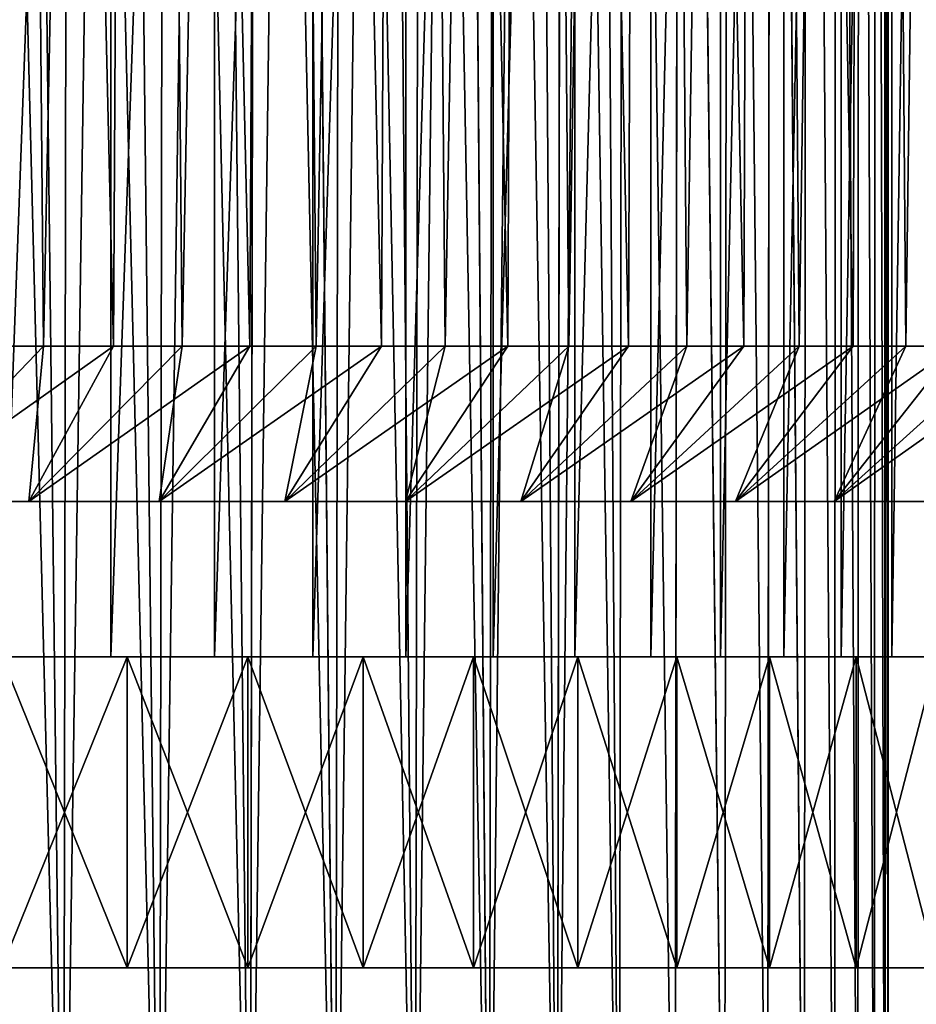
# Model space of a CAD drawing. Header units: millimetres. Extents: x -161 to 161, y -94 to 1149.
# Tile 398 of 656: x 7.66 to 10.54, y -33.62 to -30.45. Entities that reach past the tile are written whole.
import ezdxf

# ---------------------------------------------------------------- set-up
doc = ezdxf.new("R2010")
doc.units = ezdxf.units.MM
doc.header["$LTSCALE"] = 81.481481
for name, color, linetype in [('363', 7, 'CONTINUOUS'), ('364', 7, 'CONTINUOUS'), ('365', 7, 'CONTINUOUS'), ('420', 7, 'CONTINUOUS'), ('421', 7, 'CONTINUOUS'), ('451', 7, 'CONTINUOUS'), ('452', 7, 'CONTINUOUS'), ('453', 7, 'CONTINUOUS')]:
    doc.layers.add(name, color=color, linetype=linetype)

msp = doc.modelspace()

# ---------------------------------------------------------------- linework, layer by layer
at = {"layer": '363', "color": 7, "linetype": 'CONTINUOUS', "true_color": 0xaaaaaa}
for points in [[(7.7335, -31.5, 10.4495), (7.5959, -16, 10.55), (7.5048, -31.5, 10.615), (7.7335, -31.5, 10.4495)], [(8.0428, -16, 10.2134), (7.5959, -16, 10.55), (7.9586, -31.5, 10.2792), (8.0428, -16, 10.2134)], [(7.9586, -31.5, 10.2792), (7.5959, -16, 10.55), (7.7335, -31.5, 10.4495), (7.9586, -31.5, 10.2792)], [(8.1799, -31.5, 10.1039), (8.0428, -16, 10.2134), (7.9586, -31.5, 10.2792), (8.1799, -31.5, 10.1039)], [(8.4747, -16, 9.8579), (8.0428, -16, 10.2134), (8.3973, -31.5, 9.924), (8.4747, -16, 9.8579)], [(8.3973, -31.5, 9.924), (8.0428, -16, 10.2134), (8.1799, -31.5, 10.1039), (8.3973, -31.5, 9.924)], [(8.6108, -31.5, 9.7393), (8.4747, -16, 9.8579), (8.3973, -31.5, 9.924), (8.6108, -31.5, 9.7393)], [(8.891, -16, 9.4842), (8.4747, -16, 9.8579), (8.8202, -31.5, 9.5501), (8.891, -16, 9.4842)], [(8.8202, -31.5, 9.5501), (8.4747, -16, 9.8579), (8.6108, -31.5, 9.7393), (8.8202, -31.5, 9.5501)], [(9.0255, -31.5, 9.3563), (8.891, -16, 9.4842), (8.8202, -31.5, 9.5501), (9.0255, -31.5, 9.3563)], [(9.2908, -16, 9.0929), (8.891, -16, 9.4842), (9.2265, -31.5, 9.1581), (9.2908, -16, 9.0929)], [(9.2265, -31.5, 9.1581), (8.891, -16, 9.4842), (9.0255, -31.5, 9.3563), (9.2265, -31.5, 9.1581)], [(9.4232, -31.5, 8.9557), (9.2908, -16, 9.0929), (9.2265, -31.5, 9.1581), (9.4232, -31.5, 8.9557)], [(9.6734, -16, 8.6848), (9.2908, -16, 9.0929), (9.6154, -31.5, 8.7489), (9.6734, -16, 8.6848)], [(9.6154, -31.5, 8.7489), (9.2908, -16, 9.0929), (9.4232, -31.5, 8.9557), (9.6154, -31.5, 8.7489)], [(9.8031, -31.5, 8.5381), (9.6734, -16, 8.6848), (9.6154, -31.5, 8.7489), (9.8031, -31.5, 8.5381)], [(10.0381, -16, 8.2606), (9.6734, -16, 8.6848), (9.9862, -31.5, 8.3233), (10.0381, -16, 8.2606)], [(9.9862, -31.5, 8.3233), (9.6734, -16, 8.6848), (9.8031, -31.5, 8.5381), (9.9862, -31.5, 8.3233)], [(10.1645, -31.5, 8.1045), (10.0381, -16, 8.2606), (9.9862, -31.5, 8.3233), (10.1645, -31.5, 8.1045)], [(10.3842, -16, 7.8211), (10.0381, -16, 8.2606), (10.3381, -31.5, 7.8819), (10.3842, -16, 7.8211)], [(10.3381, -31.5, 7.8819), (10.0381, -16, 8.2606), (10.1645, -31.5, 8.1045), (10.3381, -31.5, 7.8819)], [(10.5068, -31.5, 7.6556), (10.3842, -16, 7.8211), (10.3381, -31.5, 7.8819), (10.5068, -31.5, 7.6556)], [(10.711, -16, 7.3671), (10.3842, -16, 7.8211), (10.6705, -31.5, 7.4256), (10.711, -16, 7.3671)], [(10.6705, -31.5, 7.4256), (10.3842, -16, 7.8211), (10.5068, -31.5, 7.6556), (10.6705, -31.5, 7.4256)]]:
    msp.add_3dface(points, dxfattribs=at)
at = {"layer": '364', "color": 7, "linetype": 'CONTINUOUS', "true_color": 0xaaaaaa}
for points in [[(7.7335, -31.5, -10.4495), (7.5048, -31.5, -10.615), (7.5959, -16, -10.55), (7.7335, -31.5, -10.4495)], [(8.0428, -16, -10.2134), (7.7335, -31.5, -10.4495), (7.5959, -16, -10.55), (8.0428, -16, -10.2134)], [(7.9586, -31.5, -10.2792), (7.7335, -31.5, -10.4495), (8.0428, -16, -10.2134), (7.9586, -31.5, -10.2792)], [(8.1799, -31.5, -10.1039), (7.9586, -31.5, -10.2792), (8.0428, -16, -10.2134), (8.1799, -31.5, -10.1039)], [(8.4747, -16, -9.8579), (8.1799, -31.5, -10.1039), (8.0428, -16, -10.2134), (8.4747, -16, -9.8579)], [(8.3973, -31.5, -9.924), (8.1799, -31.5, -10.1039), (8.4747, -16, -9.8579), (8.3973, -31.5, -9.924)], [(8.6108, -31.5, -9.7393), (8.3973, -31.5, -9.924), (8.4747, -16, -9.8579), (8.6108, -31.5, -9.7393)], [(8.891, -16, -9.4842), (8.6108, -31.5, -9.7393), (8.4747, -16, -9.8579), (8.891, -16, -9.4842)], [(8.8202, -31.5, -9.5501), (8.6108, -31.5, -9.7393), (8.891, -16, -9.4842), (8.8202, -31.5, -9.5501)], [(9.0255, -31.5, -9.3563), (8.8202, -31.5, -9.5501), (8.891, -16, -9.4842), (9.0255, -31.5, -9.3563)], [(9.2908, -16, -9.0929), (9.0255, -31.5, -9.3563), (8.891, -16, -9.4842), (9.2908, -16, -9.0929)], [(9.2265, -31.5, -9.1581), (9.0255, -31.5, -9.3563), (9.2908, -16, -9.0929), (9.2265, -31.5, -9.1581)], [(9.4232, -31.5, -8.9557), (9.2265, -31.5, -9.1581), (9.2908, -16, -9.0929), (9.4232, -31.5, -8.9557)], [(9.6734, -16, -8.6848), (9.4232, -31.5, -8.9557), (9.2908, -16, -9.0929), (9.6734, -16, -8.6848)], [(9.6154, -31.5, -8.7489), (9.4232, -31.5, -8.9557), (9.6734, -16, -8.6848), (9.6154, -31.5, -8.7489)], [(9.8031, -31.5, -8.5381), (9.6154, -31.5, -8.7489), (9.6734, -16, -8.6848), (9.8031, -31.5, -8.5381)], [(10.0381, -16, -8.2606), (9.8031, -31.5, -8.5381), (9.6734, -16, -8.6848), (10.0381, -16, -8.2606)], [(9.9862, -31.5, -8.3233), (9.8031, -31.5, -8.5381), (10.0381, -16, -8.2606), (9.9862, -31.5, -8.3233)], [(10.1645, -31.5, -8.1045), (9.9862, -31.5, -8.3233), (10.0381, -16, -8.2606), (10.1645, -31.5, -8.1045)], [(10.3842, -16, -7.8211), (10.1645, -31.5, -8.1045), (10.0381, -16, -8.2606), (10.3842, -16, -7.8211)], [(10.3381, -31.5, -7.8819), (10.1645, -31.5, -8.1045), (10.3842, -16, -7.8211), (10.3381, -31.5, -7.8819)], [(10.5068, -31.5, -7.6556), (10.3381, -31.5, -7.8819), (10.3842, -16, -7.8211), (10.5068, -31.5, -7.6556)], [(10.711, -16, -7.3671), (10.5068, -31.5, -7.6556), (10.3842, -16, -7.8211), (10.711, -16, -7.3671)], [(10.6705, -31.5, -7.4256), (10.5068, -31.5, -7.6556), (10.711, -16, -7.3671), (10.6705, -31.5, -7.4256)]]:
    msp.add_3dface(points, dxfattribs=at)
at = {"layer": '365', "color": 7, "linetype": 'CONTINUOUS', "true_color": 0xaaaaaa}
for points in [[(7.7335, -31.5, 10.4495), (7.5048, -31.5, 10.615), (7.253, -32, 10.1806), (7.7335, -31.5, 10.4495)], [(7.6865, -32, 9.8574), (7.7335, -31.5, 10.4495), (7.253, -32, 10.1806), (7.6865, -32, 9.8574)], [(7.5048, -31.5, -10.615), (7.7335, -31.5, -10.4495), (7.253, -32, -10.1806), (7.5048, -31.5, -10.615)], [(7.7335, -31.5, -10.4495), (7.9586, -31.5, -10.2792), (7.253, -32, -10.1806), (7.7335, -31.5, -10.4495)], [(7.253, -32, -10.1806), (7.9586, -31.5, -10.2792), (7.6865, -32, -9.8574), (7.253, -32, -10.1806)], [(8.1799, -31.5, 10.1039), (7.9586, -31.5, 10.2792), (7.6865, -32, 9.8574), (8.1799, -31.5, 10.1039)], [(8.1056, -32, 9.5157), (8.1799, -31.5, 10.1039), (7.6865, -32, 9.8574), (8.1056, -32, 9.5157)], [(7.9586, -31.5, 10.2792), (7.7335, -31.5, 10.4495), (7.6865, -32, 9.8574), (7.9586, -31.5, 10.2792)], [(7.9586, -31.5, -10.2792), (8.1799, -31.5, -10.1039), (7.6865, -32, -9.8574), (7.9586, -31.5, -10.2792)], [(8.1799, -31.5, -10.1039), (8.3973, -31.5, -9.924), (7.6865, -32, -9.8574), (8.1799, -31.5, -10.1039)], [(7.6865, -32, -9.8574), (8.3973, -31.5, -9.924), (8.1056, -32, -9.5157), (7.6865, -32, -9.8574)], [(8.6108, -31.5, 9.7393), (8.3973, -31.5, 9.924), (8.1056, -32, 9.5157), (8.6108, -31.5, 9.7393)], [(8.5096, -32, 9.1563), (8.6108, -31.5, 9.7393), (8.1056, -32, 9.5157), (8.5096, -32, 9.1563)], [(8.3973, -31.5, 9.924), (8.1799, -31.5, 10.1039), (8.1056, -32, 9.5157), (8.3973, -31.5, 9.924)], [(8.3973, -31.5, -9.924), (8.6108, -31.5, -9.7393), (8.1056, -32, -9.5157), (8.3973, -31.5, -9.924)], [(8.6108, -31.5, -9.7393), (8.8202, -31.5, -9.5501), (8.1056, -32, -9.5157), (8.6108, -31.5, -9.7393)], [(8.1056, -32, -9.5157), (8.8202, -31.5, -9.5501), (8.5096, -32, -9.1563), (8.1056, -32, -9.5157)], [(9.0255, -31.5, 9.3563), (8.8202, -31.5, 9.5501), (8.5096, -32, 9.1563), (9.0255, -31.5, 9.3563)], [(8.8976, -32, 8.7797), (9.0255, -31.5, 9.3563), (8.5096, -32, 9.1563), (8.8976, -32, 8.7797)], [(8.8202, -31.5, 9.5501), (8.6108, -31.5, 9.7393), (8.5096, -32, 9.1563), (8.8202, -31.5, 9.5501)], [(8.8202, -31.5, -9.5501), (9.0255, -31.5, -9.3563), (8.5096, -32, -9.1563), (8.8202, -31.5, -9.5501)], [(9.0255, -31.5, -9.3563), (9.2265, -31.5, -9.1581), (8.5096, -32, -9.1563), (9.0255, -31.5, -9.3563)], [(8.5096, -32, -9.1563), (9.2265, -31.5, -9.1581), (8.8976, -32, -8.7797), (8.5096, -32, -9.1563)], [(9.4232, -31.5, 8.9557), (9.2265, -31.5, 9.1581), (8.8976, -32, 8.7797), (9.4232, -31.5, 8.9557)], [(9.269, -32, 8.3867), (9.4232, -31.5, 8.9557), (8.8976, -32, 8.7797), (9.269, -32, 8.3867)], [(9.2265, -31.5, 9.1581), (9.0255, -31.5, 9.3563), (8.8976, -32, 8.7797), (9.2265, -31.5, 9.1581)], [(9.2265, -31.5, -9.1581), (9.4232, -31.5, -8.9557), (8.8976, -32, -8.7797), (9.2265, -31.5, -9.1581)], [(9.4232, -31.5, -8.9557), (9.6154, -31.5, -8.7489), (8.8976, -32, -8.7797), (9.4232, -31.5, -8.9557)], [(8.8976, -32, -8.7797), (9.6154, -31.5, -8.7489), (9.269, -32, -8.3867), (8.8976, -32, -8.7797)], [(9.8031, -31.5, 8.5381), (9.6154, -31.5, 8.7489), (9.269, -32, 8.3867), (9.8031, -31.5, 8.5381)], [(9.623, -32, 7.9779), (9.8031, -31.5, 8.5381), (9.269, -32, 8.3867), (9.623, -32, 7.9779)], [(9.6154, -31.5, 8.7489), (9.4232, -31.5, 8.9557), (9.269, -32, 8.3867), (9.6154, -31.5, 8.7489)], [(9.6154, -31.5, -8.7489), (9.8031, -31.5, -8.5381), (9.269, -32, -8.3867), (9.6154, -31.5, -8.7489)], [(9.8031, -31.5, -8.5381), (9.9862, -31.5, -8.3233), (9.269, -32, -8.3867), (9.8031, -31.5, -8.5381)], [(9.269, -32, -8.3867), (9.9862, -31.5, -8.3233), (9.623, -32, -7.9779), (9.269, -32, -8.3867)], [(10.1645, -31.5, 8.1045), (9.9862, -31.5, 8.3233), (9.623, -32, 7.9779), (10.1645, -31.5, 8.1045)], [(9.959, -32, 7.5543), (10.1645, -31.5, 8.1045), (9.623, -32, 7.9779), (9.959, -32, 7.5543)], [(9.9862, -31.5, 8.3233), (9.8031, -31.5, 8.5381), (9.623, -32, 7.9779), (9.9862, -31.5, 8.3233)], [(9.9862, -31.5, -8.3233), (10.1645, -31.5, -8.1045), (9.623, -32, -7.9779), (9.9862, -31.5, -8.3233)], [(10.1645, -31.5, -8.1045), (10.3381, -31.5, -7.8819), (9.623, -32, -7.9779), (10.1645, -31.5, -8.1045)], [(9.623, -32, -7.9779), (10.3381, -31.5, -7.8819), (9.959, -32, -7.5543), (9.623, -32, -7.9779)], [(10.5068, -31.5, 7.6556), (10.3381, -31.5, 7.8819), (9.959, -32, 7.5543), (10.5068, -31.5, 7.6556)], [(10.2764, -32, 7.1165), (10.5068, -31.5, 7.6556), (9.959, -32, 7.5543), (10.2764, -32, 7.1165)], [(10.3381, -31.5, 7.8819), (10.1645, -31.5, 8.1045), (9.959, -32, 7.5543), (10.3381, -31.5, 7.8819)], [(10.3381, -31.5, -7.8819), (10.5068, -31.5, -7.6556), (9.959, -32, -7.5543), (10.3381, -31.5, -7.8819)], [(10.5068, -31.5, -7.6556), (10.6705, -31.5, -7.4256), (9.959, -32, -7.5543), (10.5068, -31.5, -7.6556)], [(9.959, -32, -7.5543), (10.6705, -31.5, -7.4256), (10.2764, -32, -7.1165), (9.959, -32, -7.5543)], [(10.8292, -31.5, 7.1922), (10.6705, -31.5, 7.4256), (10.2764, -32, 7.1165), (10.8292, -31.5, 7.1922)], [(10.5746, -32, 6.6654), (10.8292, -31.5, 7.1922), (10.2764, -32, 7.1165), (10.5746, -32, 6.6654)], [(10.6705, -31.5, 7.4256), (10.5068, -31.5, 7.6556), (10.2764, -32, 7.1165), (10.6705, -31.5, 7.4256)], [(10.6705, -31.5, -7.4256), (10.8292, -31.5, -7.1922), (10.2764, -32, -7.1165), (10.6705, -31.5, -7.4256)], [(10.8292, -31.5, -7.1922), (10.9828, -31.5, -6.9554), (10.2764, -32, -7.1165), (10.8292, -31.5, -7.1922)], [(10.2764, -32, -7.1165), (10.9828, -31.5, -6.9554), (10.5746, -32, -6.6654), (10.2764, -32, -7.1165)]]:
    msp.add_3dface(points, dxfattribs=at)
at = {"layer": '420', "color": 7, "linetype": 'CONTINUOUS', "true_color": 0xaaaaaa}
for points in [[(7.4729, -35, 7.3047), (7.7976, -35, 6.957), (7.4928, -23, 7.2843), (7.4729, -35, 7.3047)], [(7.4928, -23, 7.2843), (7.7976, -35, 6.957), (7.6572, -23, 7.1112), (7.4928, -23, 7.2843)], [(7.6572, -23, 7.1112), (7.7976, -35, 6.957), (7.8177, -23, 6.9344), (7.6572, -23, 7.1112)], [(7.7976, -35, 6.957), (8.1062, -35, 6.5949), (7.8177, -23, 6.9344), (7.7976, -35, 6.957)], [(7.8177, -23, 6.9344), (8.1062, -35, 6.5949), (7.9741, -23, 6.754), (7.8177, -23, 6.9344)], [(7.9741, -23, 6.754), (8.1062, -35, 6.5949), (8.1264, -23, 6.5699), (7.9741, -23, 6.754)], [(8.1062, -35, 6.5949), (8.3979, -35, 6.2191), (8.1264, -23, 6.5699), (8.1062, -35, 6.5949)], [(8.1264, -23, 6.5699), (8.3979, -35, 6.2191), (8.2745, -23, 6.3824), (8.1264, -23, 6.5699)], [(8.2745, -23, 6.3824), (8.3979, -35, 6.2191), (8.4183, -23, 6.1916), (8.2745, -23, 6.3824)], [(8.3979, -35, 6.2191), (8.6723, -35, 5.8304), (8.4183, -23, 6.1916), (8.3979, -35, 6.2191)], [(8.4183, -23, 6.1916), (8.6723, -35, 5.8304), (8.5576, -23, 5.9975), (8.4183, -23, 6.1916)], [(8.5576, -23, 5.9975), (8.6723, -35, 5.8304), (8.6925, -23, 5.8002), (8.5576, -23, 5.9975)], [(8.6723, -35, 5.8304), (8.9287, -35, 5.4297), (8.6925, -23, 5.8002), (8.6723, -35, 5.8304)], [(8.6925, -23, 5.8002), (8.9287, -35, 5.4297), (8.823, -23, 5.5998), (8.6925, -23, 5.8002)], [(8.823, -23, 5.5998), (8.9287, -35, 5.4297), (8.9488, -23, 5.3964), (8.823, -23, 5.5998)], [(8.9287, -35, 5.4297), (9.1666, -35, 5.0176), (8.9488, -23, 5.3964), (8.9287, -35, 5.4297)], [(8.9488, -23, 5.3964), (9.1666, -35, 5.0176), (9.07, -23, 5.1901), (8.9488, -23, 5.3964)], [(9.07, -23, 5.1901), (9.1666, -35, 5.0176), (9.1864, -23, 4.9812), (9.07, -23, 5.1901)], [(9.1666, -35, 5.0176), (9.3854, -35, 4.5952), (9.1864, -23, 4.9812), (9.1666, -35, 5.0176)], [(9.1864, -23, 4.9812), (9.3854, -35, 4.5952), (9.298, -23, 4.7698), (9.1864, -23, 4.9812)], [(9.298, -23, 4.7698), (9.3854, -35, 4.5952), (9.4045, -23, 4.556), (9.298, -23, 4.7698)], [(9.3854, -35, 4.5952), (9.5849, -35, 4.1633), (9.4045, -23, 4.556), (9.3854, -35, 4.5952)], [(9.4045, -23, 4.556), (9.5849, -35, 4.1633), (9.5061, -23, 4.3401), (9.4045, -23, 4.556)], [(9.5061, -23, 4.3401), (9.5849, -35, 4.1633), (9.6027, -23, 4.1219), (9.5061, -23, 4.3401)], [(9.5849, -35, 4.1633), (9.7644, -35, 3.7227), (9.6027, -23, 4.1219), (9.5849, -35, 4.1633)], [(9.6027, -23, 4.1219), (9.7644, -35, 3.7227), (9.7808, -23, 3.6795), (9.6027, -23, 4.1219)], [(9.7644, -35, 3.7227), (9.9237, -35, 3.2744), (9.7808, -23, 3.6795), (9.7644, -35, 3.7227)], [(9.7808, -23, 3.6795), (9.9237, -35, 3.2744), (9.9381, -23, 3.2305), (9.7808, -23, 3.6795)], [(9.9237, -35, 3.2744), (10.0625, -35, 2.8194), (9.9381, -23, 3.2305), (9.9237, -35, 3.2744)], [(9.9381, -23, 3.2305), (10.0625, -35, 2.8194), (10.0745, -23, 2.7763), (9.9381, -23, 3.2305)], [(10.0625, -35, 2.8194), (10.1804, -35, 2.3585), (10.0745, -23, 2.7763), (10.0625, -35, 2.8194)], [(10.0745, -23, 2.7763), (10.1804, -35, 2.3585), (10.1898, -23, 2.3174), (10.0745, -23, 2.7763)], [(10.1804, -35, 2.3585), (10.2772, -35, 1.8927), (10.1898, -23, 2.3174), (10.1804, -35, 2.3585)], [(10.1898, -23, 2.3174), (10.2772, -35, 1.8927), (10.284, -23, 1.8554), (10.1898, -23, 2.3174)], [(10.2772, -35, 1.8927), (10.3527, -35, 1.4229), (10.284, -23, 1.8554), (10.2772, -35, 1.8927)], [(10.284, -23, 1.8554), (10.3527, -35, 1.4229), (10.3569, -23, 1.3917), (10.284, -23, 1.8554)], [(10.3527, -35, 1.4229), (10.4067, -35, 0.9503), (10.3569, -23, 1.3917), (10.3527, -35, 1.4229)], [(10.3569, -23, 1.3917), (10.4067, -35, 0.9503), (10.4088, -23, 0.9274), (10.3569, -23, 1.3917)], [(10.4067, -35, 0.9503), (10.4392, -35, 0.4756), (10.4088, -23, 0.9274), (10.4067, -35, 0.9503)], [(10.4088, -23, 0.9274), (10.4392, -35, 0.4756), (10.4397, -23, 0.4632), (10.4088, -23, 0.9274)], [(10.4392, -35, 0.4756), (10.45, -35), (10.4397, -23, 0.4632), (10.4392, -35, 0.4756)], [(10.45, -35), (10.45, -23), (10.4397, -23, 0.4632), (10.45, -35)]]:
    msp.add_3dface(points, dxfattribs=at)
at = {"layer": '421', "color": 7, "linetype": 'CONTINUOUS', "true_color": 0xaaaaaa}
for points in [[(7.7976, -35, -6.957), (7.4729, -35, -7.3047), (7.6571, -23, -7.1114), (7.7976, -35, -6.957)], [(7.8175, -23, -6.9346), (7.7976, -35, -6.957), (7.6571, -23, -7.1114), (7.8175, -23, -6.9346)], [(8.1062, -35, -6.5949), (7.7976, -35, -6.957), (7.974, -23, -6.7541), (8.1062, -35, -6.5949)], [(7.974, -23, -6.7541), (7.7976, -35, -6.957), (7.8175, -23, -6.9346), (7.974, -23, -6.7541)], [(8.1263, -23, -6.5701), (8.1062, -35, -6.5949), (7.974, -23, -6.7541), (8.1263, -23, -6.5701)], [(8.3979, -35, -6.2191), (8.1062, -35, -6.5949), (8.2744, -23, -6.3826), (8.3979, -35, -6.2191)], [(8.2744, -23, -6.3826), (8.1062, -35, -6.5949), (8.1263, -23, -6.5701), (8.2744, -23, -6.3826)], [(8.4181, -23, -6.1917), (8.3979, -35, -6.2191), (8.2744, -23, -6.3826), (8.4181, -23, -6.1917)], [(8.6723, -35, -5.8304), (8.3979, -35, -6.2191), (8.5575, -23, -5.9976), (8.6723, -35, -5.8304)], [(8.5575, -23, -5.9976), (8.3979, -35, -6.2191), (8.4181, -23, -6.1917), (8.5575, -23, -5.9976)], [(8.6924, -23, -5.8004), (8.6723, -35, -5.8304), (8.5575, -23, -5.9976), (8.6924, -23, -5.8004)], [(8.9287, -35, -5.4297), (8.6723, -35, -5.8304), (8.8229, -23, -5.6), (8.9287, -35, -5.4297)], [(8.8229, -23, -5.6), (8.6723, -35, -5.8304), (8.6924, -23, -5.8004), (8.8229, -23, -5.6)], [(8.9487, -23, -5.3966), (8.9287, -35, -5.4297), (8.8229, -23, -5.6), (8.9487, -23, -5.3966)], [(9.1666, -35, -5.0176), (8.9287, -35, -5.4297), (9.0699, -23, -5.1903), (9.1666, -35, -5.0176)], [(9.0699, -23, -5.1903), (8.9287, -35, -5.4297), (8.9487, -23, -5.3966), (9.0699, -23, -5.1903)], [(9.1863, -23, -4.9814), (9.1666, -35, -5.0176), (9.0699, -23, -5.1903), (9.1863, -23, -4.9814)], [(9.3854, -35, -4.5952), (9.1666, -35, -5.0176), (9.2979, -23, -4.7699), (9.3854, -35, -4.5952)], [(9.2979, -23, -4.7699), (9.1666, -35, -5.0176), (9.1863, -23, -4.9814), (9.2979, -23, -4.7699)], [(9.4044, -23, -4.5562), (9.3854, -35, -4.5952), (9.2979, -23, -4.7699), (9.4044, -23, -4.5562)], [(9.5849, -35, -4.1633), (9.3854, -35, -4.5952), (9.506, -23, -4.3403), (9.5849, -35, -4.1633)], [(9.506, -23, -4.3403), (9.3854, -35, -4.5952), (9.4044, -23, -4.5562), (9.506, -23, -4.3403)], [(9.6027, -23, -4.1221), (9.5849, -35, -4.1633), (9.506, -23, -4.3403), (9.6027, -23, -4.1221)], [(9.7644, -35, -3.7227), (9.5849, -35, -4.1633), (9.6027, -23, -4.1221), (9.7644, -35, -3.7227)], [(9.7807, -23, -3.6797), (9.7644, -35, -3.7227), (9.6027, -23, -4.1221), (9.7807, -23, -3.6797)], [(9.9237, -35, -3.2744), (9.7644, -35, -3.7227), (9.7807, -23, -3.6797), (9.9237, -35, -3.2744)], [(9.9381, -23, -3.2307), (9.9237, -35, -3.2744), (9.7807, -23, -3.6797), (9.9381, -23, -3.2307)], [(10.0625, -35, -2.8194), (9.9237, -35, -3.2744), (9.9381, -23, -3.2307), (10.0625, -35, -2.8194)], [(10.0744, -23, -2.7764), (10.0625, -35, -2.8194), (9.9381, -23, -3.2307), (10.0744, -23, -2.7764)], [(10.1804, -35, -2.3585), (10.0625, -35, -2.8194), (10.0744, -23, -2.7764), (10.1804, -35, -2.3585)], [(10.1898, -23, -2.3176), (10.1804, -35, -2.3585), (10.0744, -23, -2.7764), (10.1898, -23, -2.3176)], [(10.2772, -35, -1.8927), (10.1804, -35, -2.3585), (10.1898, -23, -2.3176), (10.2772, -35, -1.8927)], [(10.284, -23, -1.8555), (10.2772, -35, -1.8927), (10.1898, -23, -2.3176), (10.284, -23, -1.8555)], [(10.3527, -35, -1.4229), (10.2772, -35, -1.8927), (10.284, -23, -1.8555), (10.3527, -35, -1.4229)], [(10.3569, -23, -1.3918), (10.3527, -35, -1.4229), (10.284, -23, -1.8555), (10.3569, -23, -1.3918)], [(10.4067, -35, -0.9503), (10.3527, -35, -1.4229), (10.3569, -23, -1.3918), (10.4067, -35, -0.9503)], [(10.4088, -23, -0.9274), (10.4067, -35, -0.9503), (10.3569, -23, -1.3918), (10.4088, -23, -0.9274)], [(10.4392, -35, -0.4756), (10.4067, -35, -0.9503), (10.4088, -23, -0.9274), (10.4392, -35, -0.4756)], [(10.4397, -23, -0.4632), (10.4392, -35, -0.4756), (10.4088, -23, -0.9274), (10.4397, -23, -0.4632)], [(10.45, -23), (10.45, -35), (10.4392, -35, -0.4756), (10.45, -23)], [(10.45, -23), (10.4392, -35, -0.4756), (10.4397, -23, -0.4632), (10.45, -23)]]:
    msp.add_3dface(points, dxfattribs=at)
at = {"layer": '451', "color": 7, "linetype": 'CONTINUOUS', "true_color": 0x323232}
for points in [[(8.0032, -32.5, 8.9414), (7.5999, -32.5, 9.2866), (8.0032, -33.5, 8.9414), (8.0032, -32.5, 8.9414)], [(8.0032, -33.5, 8.9414), (7.5999, -32.5, 9.2866), (7.5999, -33.5, 9.2866), (8.0032, -33.5, 8.9414)], [(8.3909, -32.5, 8.5786), (8.0032, -32.5, 8.9414), (8.3909, -33.5, 8.5786), (8.3909, -32.5, 8.5786)], [(8.3909, -33.5, 8.5786), (8.0032, -32.5, 8.9414), (8.0032, -33.5, 8.9414), (8.3909, -33.5, 8.5786)], [(8.7621, -32.5, 8.1991), (8.3909, -32.5, 8.5786), (8.7621, -33.5, 8.1991), (8.7621, -32.5, 8.1991)], [(8.7621, -33.5, 8.1991), (8.3909, -32.5, 8.5786), (8.3909, -33.5, 8.5786), (8.7621, -33.5, 8.1991)], [(9.1162, -32.5, 7.8035), (8.7621, -32.5, 8.1991), (9.1162, -33.5, 7.8035), (9.1162, -32.5, 7.8035)], [(9.1162, -33.5, 7.8035), (8.7621, -32.5, 8.1991), (8.7621, -33.5, 8.1991), (9.1162, -33.5, 7.8035)], [(9.4525, -32.5, 7.3926), (9.1162, -32.5, 7.8035), (9.4525, -33.5, 7.3926), (9.4525, -32.5, 7.3926)], [(9.4525, -33.5, 7.3926), (9.1162, -32.5, 7.8035), (9.1162, -33.5, 7.8035), (9.4525, -33.5, 7.3926)], [(9.7702, -32.5, 6.9672), (9.4525, -32.5, 7.3926), (9.7702, -33.5, 6.9672), (9.7702, -32.5, 6.9672)], [(9.7702, -33.5, 6.9672), (9.4525, -32.5, 7.3926), (9.4525, -33.5, 7.3926), (9.7702, -33.5, 6.9672)], [(10.0689, -32.5, 6.5282), (9.7702, -32.5, 6.9672), (10.0689, -33.5, 6.5282), (10.0689, -32.5, 6.5282)], [(10.0689, -33.5, 6.5282), (9.7702, -32.5, 6.9672), (9.7702, -33.5, 6.9672), (10.0689, -33.5, 6.5282)], [(10.3478, -32.5, 6.0765), (10.0689, -32.5, 6.5282), (10.3478, -33.5, 6.0765), (10.3478, -32.5, 6.0765)], [(10.3478, -33.5, 6.0765), (10.0689, -32.5, 6.5282), (10.0689, -33.5, 6.5282), (10.3478, -33.5, 6.0765)], [(10.6064, -32.5, 5.6128), (10.3478, -32.5, 6.0765), (10.6064, -33.5, 5.6128), (10.6064, -32.5, 5.6128)], [(10.6064, -33.5, 5.6128), (10.3478, -32.5, 6.0765), (10.3478, -33.5, 6.0765), (10.6064, -33.5, 5.6128)]]:
    msp.add_3dface(points, dxfattribs=at)
at = {"layer": '452', "color": 7, "linetype": 'CONTINUOUS', "true_color": 0x323232}
for points in [[(8.0032, -33.5, -8.9414), (7.5999, -33.5, -9.2866), (8.0032, -32.5, -8.9414), (8.0032, -33.5, -8.9414)], [(8.0032, -32.5, -8.9414), (7.5999, -33.5, -9.2866), (7.5999, -32.5, -9.2866), (8.0032, -32.5, -8.9414)], [(8.3909, -33.5, -8.5786), (8.0032, -33.5, -8.9414), (8.3909, -32.5, -8.5786), (8.3909, -33.5, -8.5786)], [(8.3909, -32.5, -8.5786), (8.0032, -33.5, -8.9414), (8.0032, -32.5, -8.9414), (8.3909, -32.5, -8.5786)], [(8.7621, -33.5, -8.1991), (8.3909, -33.5, -8.5786), (8.7621, -32.5, -8.1991), (8.7621, -33.5, -8.1991)], [(8.7621, -32.5, -8.1991), (8.3909, -33.5, -8.5786), (8.3909, -32.5, -8.5786), (8.7621, -32.5, -8.1991)], [(9.1162, -33.5, -7.8035), (8.7621, -33.5, -8.1991), (9.1162, -32.5, -7.8035), (9.1162, -33.5, -7.8035)], [(9.1162, -32.5, -7.8035), (8.7621, -33.5, -8.1991), (8.7621, -32.5, -8.1991), (9.1162, -32.5, -7.8035)], [(9.4525, -33.5, -7.3926), (9.1162, -33.5, -7.8035), (9.4525, -32.5, -7.3926), (9.4525, -33.5, -7.3926)], [(9.4525, -32.5, -7.3926), (9.1162, -33.5, -7.8035), (9.1162, -32.5, -7.8035), (9.4525, -32.5, -7.3926)], [(9.7702, -33.5, -6.9672), (9.4525, -33.5, -7.3926), (9.7702, -32.5, -6.9672), (9.7702, -33.5, -6.9672)], [(9.7702, -32.5, -6.9672), (9.4525, -33.5, -7.3926), (9.4525, -32.5, -7.3926), (9.7702, -32.5, -6.9672)], [(10.0689, -33.5, -6.5282), (9.7702, -33.5, -6.9672), (10.0689, -32.5, -6.5282), (10.0689, -33.5, -6.5282)], [(10.0689, -32.5, -6.5282), (9.7702, -33.5, -6.9672), (9.7702, -32.5, -6.9672), (10.0689, -32.5, -6.5282)], [(10.3478, -33.5, -6.0765), (10.0689, -33.5, -6.5282), (10.3478, -32.5, -6.0765), (10.3478, -33.5, -6.0765)], [(10.3478, -32.5, -6.0765), (10.0689, -33.5, -6.5282), (10.0689, -32.5, -6.5282), (10.3478, -32.5, -6.0765)], [(10.6064, -33.5, -5.6128), (10.3478, -33.5, -6.0765), (10.6064, -32.5, -5.6128), (10.6064, -33.5, -5.6128)], [(10.6064, -32.5, -5.6128), (10.3478, -33.5, -6.0765), (10.3478, -32.5, -6.0765), (10.6064, -32.5, -5.6128)]]:
    msp.add_3dface(points, dxfattribs=at)
at = {"layer": '453', "color": 7, "linetype": 'CONTINUOUS', "true_color": 0x323232}
for points in [[(7.9507, -32.5, -7.6017), (7.6017, -32.5, -7.9507), (7.9507, -23, -7.6017), (7.9507, -32.5, -7.6017)], [(7.9507, -23, -7.6017), (7.6017, -32.5, -7.9507), (7.6017, -23, -7.9507), (7.9507, -23, -7.6017)], [(8.2838, -32.5, -7.2373), (7.9507, -32.5, -7.6017), (8.2838, -23, -7.2373), (8.2838, -32.5, -7.2373)], [(8.2838, -23, -7.2373), (7.9507, -32.5, -7.6017), (7.9507, -23, -7.6017), (8.2838, -23, -7.2373)], [(8.6001, -32.5, -6.8584), (8.2838, -32.5, -7.2373), (8.6001, -23, -6.8584), (8.6001, -32.5, -6.8584)], [(8.6001, -23, -6.8584), (8.2838, -32.5, -7.2373), (8.2838, -23, -7.2373), (8.6001, -23, -6.8584)], [(8.8992, -32.5, -6.4656), (8.6001, -32.5, -6.8584), (8.8992, -23, -6.4656), (8.8992, -32.5, -6.4656)], [(8.8992, -23, -6.4656), (8.6001, -32.5, -6.8584), (8.6001, -23, -6.8584), (8.8992, -23, -6.4656)], [(9.1803, -32.5, -6.0599), (8.8992, -32.5, -6.4656), (9.1803, -23, -6.0599), (9.1803, -32.5, -6.0599)], [(9.1803, -23, -6.0599), (8.8992, -32.5, -6.4656), (8.8992, -23, -6.4656), (9.1803, -23, -6.0599)], [(9.4429, -32.5, -5.6419), (9.1803, -32.5, -6.0599), (9.4429, -23, -5.6419), (9.4429, -32.5, -5.6419)], [(9.4429, -23, -5.6419), (9.1803, -32.5, -6.0599), (9.1803, -23, -6.0599), (9.4429, -23, -5.6419)], [(9.6866, -32.5, -5.2126), (9.4429, -32.5, -5.6419), (9.6866, -23, -5.2126), (9.6866, -32.5, -5.2126)], [(9.6866, -23, -5.2126), (9.4429, -32.5, -5.6419), (9.4429, -23, -5.6419), (9.6866, -23, -5.2126)], [(9.9107, -32.5, -4.7727), (9.6866, -32.5, -5.2126), (9.9107, -23, -4.7727), (9.9107, -32.5, -4.7727)], [(9.9107, -23, -4.7727), (9.6866, -32.5, -5.2126), (9.6866, -23, -5.2126), (9.9107, -23, -4.7727)], [(10.1148, -32.5, -4.3233), (9.9107, -32.5, -4.7727), (10.1148, -23, -4.3233), (10.1148, -32.5, -4.3233)], [(10.1148, -23, -4.3233), (9.9107, -32.5, -4.7727), (9.9107, -23, -4.7727), (10.1148, -23, -4.3233)], [(10.2986, -32.5, -3.8651), (10.1148, -32.5, -4.3233), (10.2986, -23, -3.8651), (10.2986, -32.5, -3.8651)], [(10.2986, -23, -3.8651), (10.1148, -32.5, -4.3233), (10.1148, -23, -4.3233), (10.2986, -23, -3.8651)], [(10.4616, -32.5, -3.3992), (10.2986, -32.5, -3.8651), (10.4616, -23, -3.3992), (10.4616, -32.5, -3.3992)], [(10.4616, -23, -3.3992), (10.2986, -32.5, -3.8651), (10.2986, -23, -3.8651), (10.4616, -23, -3.3992)], [(10.6036, -32.5, -2.9264), (10.4616, -32.5, -3.3992), (10.6036, -23, -2.9264), (10.6036, -32.5, -2.9264)], [(10.6036, -23, -2.9264), (10.4616, -32.5, -3.3992), (10.4616, -23, -3.3992), (10.6036, -23, -2.9264)]]:
    msp.add_3dface(points, dxfattribs=at)

doc.saveas('drawing.dxf')
